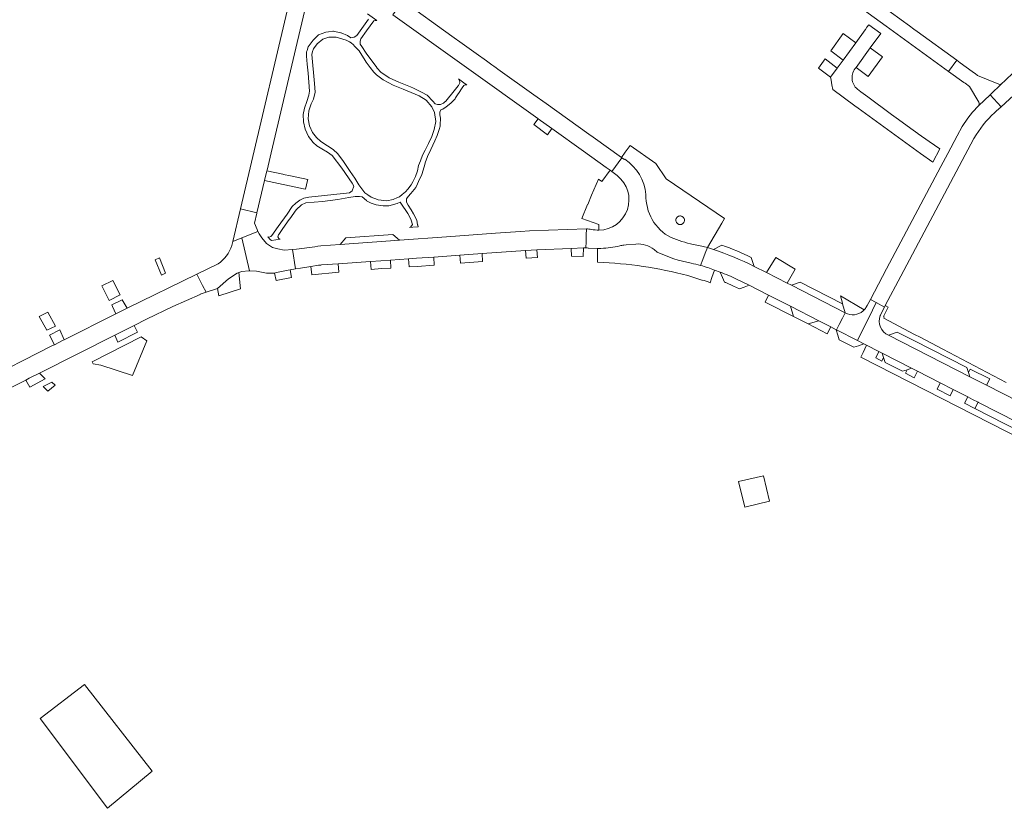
# Model space of a CAD drawing. Header units: metres. Extents: x 166325 to 190320, y 381923 to 404576.
# Tile 928 of 1056: x 180442 to 180761, y 383895 to 384151. Entities that reach past the tile are written whole.
import ezdxf

# ---------------------------------------------------------------- set-up
doc = ezdxf.new("R2010")
doc.units = ezdxf.units.M
for name, color, linetype, lineweight in [('B-WE-VH-VERHARDING_ASFALT-GV', 8, 'Continuous', 18), ('B-WE-VH-VERHARDING_BETON-GV', 8, 'Continuous', 18), ('B-WE-VH-VERHARDING_BETONSTRAATSTEEN-GV', 8, 'Continuous', 18), ('B-WE-VH-VERHARDING_GESLOTEN-GV', 8, 'Continuous', 18), ('B-WE-VH-VERHARDING_STRAATBAKSTEEN-GV', 8, 'Continuous', 18)]:
    doc.layers.add(name, color=color, linetype=linetype, lineweight=lineweight)

msp = doc.modelspace()

# ---------------------------------------------------------------- linework, layer by layer
at = {"layer": 'B-WE-VH-VERHARDING_ASFALT-GV', "flags": 128}
for points in [[(180727.025, 384151.108), (180724.327, 384153.066), (180721.359, 384155.22), (180703.202, 384168.4), (180700.383, 384170.447), (180697.561, 384172.495), (180696.19, 384173.49), (180694.352, 384174.825), (180691.518, 384171.413), (180692.341, 384170.801), (180693.11, 384170.18), (180698.259, 384166.444), (180718.722, 384151.6), (180722.609, 384148.78), (180742.875, 384134.062), (180745.494, 384137.689), (180732.647, 384147.023), (180731.576, 384147.802), (180730.173, 384148.821), (180727.528, 384150.743)], [(180596.112, 384135.216), (180595.37, 384135.748), (180594.752, 384136.191), (180592.95, 384137.483), (180589.573, 384139.905), (180585.128, 384143.092), (180581.736, 384145.524), (180565.84, 384156.923), (180562.577, 384152.467), (180609.665, 384118.74), (180609.735, 384118.69), (180614.178, 384115.508), (180624.399, 384108.188), (180631.824, 384102.862), (180633.099, 384101.947), (180633.676, 384101.533), (180636.915, 384105.992), (180636.787, 384106.078), (180627.591, 384112.645), (180626.13, 384113.693), (180612.276, 384123.626), (180608.31, 384126.47), (180596.67, 384134.816)]]:
    msp.add_lwpolyline(points, close=True, dxfattribs=at)
for points in [[(180537.597, 384164.75), (180531.89, 384169.02), (180513.198, 384089.415), (180518.498, 384088.109), (180520.975, 384098.62), (180521.717, 384101.769), (180521.767, 384101.982), (180523.104, 384107.656), (180531.09, 384141.547)], [(180531.09, 384141.547), (180535.87, 384161.83)], [(180771.546, 384134.3), (180767.053, 384137.552), (180765.145, 384135.117), (180763.994, 384133.828), (180761.163, 384130.981), (180760.186, 384130.071), (180756.358, 384126.49)], [(180757.774, 384120.639), (180758.327, 384121.138), (180759.894, 384122.554), (180756.358, 384126.49), (180752.529, 384122.909)], [(180756.358, 384126.49), (180759.894, 384122.554), (180765.36, 384127.49)], [(180752.529, 384122.909), (180750.638, 384120.781), (180749.099, 384118.858), (180747.232, 384116.124), (180745.681, 384113.097), (180742.67, 384107.435), (180740.388, 384103.146), (180722.757, 384069.996), (180717.486, 384059.993), (180719.375, 384058.994), (180722.094, 384057.557), (180722.336, 384058.014), (180727.377, 384067.55), (180751.09, 384112.3)]]:
    msp.add_lwpolyline(points, dxfattribs=at)
at = {"layer": 'B-WE-VH-VERHARDING_ASFALT-GV'}
msp.add_lwpolyline([(180751.09, 384112.3, -0.0751415), (180757.774, 384120.639)], format="xyb", dxfattribs=at)
at = {"layer": 'B-WE-VH-VERHARDING_BETON-GV', "flags": 128}
msp.add_lwpolyline([(180684.773, 383994.484), (180682.786, 384002.787), (180674.743, 384000.863), (180676.73, 383992.56)], close=True, dxfattribs=at)
at = {"layer": 'B-WE-VH-VERHARDING_BETONSTRAATSTEEN-GV', "flags": 128}
for points in [[(180712.837, 384135.327), (180717.45, 384141.677), (180720.838, 384146.339), (180716.992, 384149.215), (180716.377, 384148.367), (180715.878, 384147.679), (180715.761, 384147.518), (180712.747, 384143.361), (180708.646, 384137.706), (180706.757, 384135.1), (180704.61, 384132.14), (180704.747, 384131.238), (180705.003, 384129.701), (180705.272, 384128.142), (180712.495, 384122.894), (180713.572, 384122.112)], [(180751.473, 384133.344), (180750.669, 384133.929), (180750.476, 384134.069), (180746.654, 384136.846), (180745.494, 384137.689), (180742.875, 384134.062), (180747.833, 384130.461), (180748.195, 384130.197), (180749.67, 384129.122)], [(180752.529, 384122.909), (180756.358, 384126.49), (180760.186, 384130.071), (180759.681, 384129.847), (180759.136, 384129.939), (180752.29, 384132.751), (180751.473, 384133.344)], [(180733.795, 384107.419), (180737.735, 384104.557), (180739.992, 384108.859), (180736.608, 384111.28), (180733.043, 384113.831), (180732.888, 384113.942), (180730.643, 384115.565), (180726.647, 384118.473), (180724.401, 384120.098), (180716.65, 384125.748), (180714.404, 384127.367), (180713.307, 384128.244)], [(180749.67, 384129.122), (180752.69, 384124.009)], [(180713.572, 384122.112), (180733.795, 384107.419)], [(180670.174, 384086.256), (180670.133, 384086.284), (180651.219, 384099.17), (180647.861, 384104.117), (180639.627, 384109.982), (180637.981, 384107.837), (180636.787, 384106.078), (180636.915, 384105.992), (180637.688, 384105.453), (180637.849, 384105.549)], [(180660.017, 384077.89), (180661.875, 384077.569), (180664.624, 384076.901), (180669.259, 384084.809), (180670.174, 384086.256)], [(180625.331, 384080.914), (180625.393, 384082.944), (180606.954, 384082.247), (180604.013, 384082.055), (180595.861, 384081.479), (180580.001, 384080.317), (180564.78, 384079.249), (180545.484, 384077.846), (180539.224, 384077.403), (180538.24, 384077.313), (180537.244, 384077.148), (180531.32, 384076.304), (180530.034, 384076.214), (180530.365, 384074.138), (180530.712, 384071.963), (180531.036, 384069.935), (180532.621, 384070.213), (180535.959, 384070.697), (180538.479, 384071.093)], [(180625.204, 384076.729), (180625.264, 384078.695), (180625.331, 384080.914)], [(180539.068, 384071.151), (180539.264, 384071.174), (180539.46, 384071.2), (180544.798, 384071.556), (180555.355, 384072.318), (180558.715, 384072.577), (180561.825, 384072.795), (180567.684, 384073.205), (180570.222, 384073.383), (180575.844, 384073.776), (180584.339, 384074.411), (180591.518, 384074.932), (180605.599, 384075.936), (180609.34, 384076.128), (180620.465, 384076.543), (180624.428, 384076.724)], [(180666.565, 384076.245), (180664.624, 384076.901), (180663.91, 384075.044), (180663.114, 384072.977), (180662.388, 384071.09)], [(180669.333, 384077.62), (180666.565, 384076.245)], [(180679.803, 384070.738), (180678.874, 384073.674)], [(180538.479, 384071.093), (180535.959, 384070.697), (180536.283, 384068.009), (180545.025, 384068.886), (180544.798, 384071.556)], [(180544.798, 384071.556), (180539.46, 384071.2), (180539.264, 384071.174), (180539.068, 384071.151)], [(180664.793, 384070.345), (180666.931, 384069.546), (180668.764, 384068.855)], [(180668.764, 384068.855), (180669.488, 384067.136), (180670.17, 384065.64), (180670.379, 384065.555), (180670.587, 384065.47), (180673.075, 384064.336), (180675.035, 384063.443), (180676.546, 384063.975), (180678.219, 384064.635)], [(180708.406, 384053.895), (180709.313, 384055.673), (180709.315, 384055.678), (180691.884, 384064.612), (180690.458, 384065.336), (180683.82, 384068.732), (180679.803, 384070.738)], [(180438.146, 384031.131), (180443.533, 384033.849), (180444.656, 384034.416), (180447.95, 384036.081), (180472.371, 384048.421), (180474.107, 384049.298), (180478.631, 384051.584), (180482.66, 384053.62), (180491.26, 384057.77), (180500.06, 384061.59), (180500.124, 384061.716), (180502.016, 384062.34), (180500.857, 384064.59), (180499.87, 384066.508), (180498.994, 384068.21), (180476.371, 384057.197), (180472.764, 384055.378), (180455.955, 384046.903), (180455.451, 384046.649), (180452.795, 384045.31), (180452.228, 384045.024), (180428.354, 384032.987)], [(180678.219, 384064.635), (180674.09, 384066.646)], [(180674.09, 384066.646), (180678.219, 384064.635), (180684.504, 384061.45), (180691.593, 384057.813), (180700.73, 384053.095), (180704.644, 384051.074), (180706.363, 384050.181), (180706.481, 384050.121), (180707.395, 384051.913), (180708.406, 384053.895)], [(180715.453, 384056.599), (180707.771, 384061.156), (180708.486, 384058.833), (180708.451, 384058.612), (180709.324, 384055.674)]]:
    msp.add_lwpolyline(points, dxfattribs=at)
for points in [[(180708.646, 384137.706), (180712.747, 384143.361), (180708.653, 384146.31), (180704.635, 384140.687)], [(180717.45, 384141.677), (180712.837, 384135.327), (180716.824, 384132.431), (180721.464, 384138.76)], [(180706.757, 384135.1), (180702.793, 384138.109), (180700.653, 384135.113), (180704.61, 384132.14)], [(180614.178, 384115.508), (180609.735, 384118.69), (180608.283, 384116.811), (180612.716, 384113.51)], [(180534.981, 384098.947), (180529.361, 384100.143), (180527.078, 384100.628), (180526.907, 384100.664), (180521.717, 384101.769), (180520.975, 384098.62), (180533.658, 384095.922), (180534.258, 384095.794), (180534.909, 384098.633)], [(180655.793, 384087.129), (180655.949, 384087.12), (180656.112, 384087.091), (180656.279, 384087.041), (180656.445, 384086.966), (180656.606, 384086.867), (180656.756, 384086.742), (180656.89, 384086.595), (180657.003, 384086.428), (180657.091, 384086.247), (180657.151, 384086.057), (180657.183, 384085.864), (180657.188, 384085.675), (180657.169, 384085.493), (180657.129, 384085.324), (180657.072, 384085.169), (180657.001, 384085.03), (180656.916, 384084.899), (180656.81, 384084.773), (180656.683, 384084.653), (180656.535, 384084.547), (180656.368, 384084.457), (180656.185, 384084.389), (180655.99, 384084.347), (180655.789, 384084.332), (180655.589, 384084.347), (180655.394, 384084.39), (180655.211, 384084.458), (180655.045, 384084.549), (180654.897, 384084.656), (180654.77, 384084.775), (180654.665, 384084.903), (180654.58, 384085.033), (180654.509, 384085.173), (180654.453, 384085.328), (180654.413, 384085.497), (180654.394, 384085.679), (180654.4, 384085.868), (180654.433, 384086.061), (180654.493, 384086.25), (180654.582, 384086.431), (180654.695, 384086.598), (180654.829, 384086.745), (180654.98, 384086.869), (180655.141, 384086.968), (180655.308, 384087.042), (180655.475, 384087.092), (180655.638, 384087.12)], [(180562.633, 384081.127), (180547.323, 384080.023), (180545.484, 384077.846), (180564.78, 384079.249)], [(180591.518, 384074.932), (180584.339, 384074.411), (180584.562, 384071.802), (180591.688, 384072.311)], [(180609.34, 384076.128), (180605.599, 384075.936), (180605.813, 384073.394), (180609.471, 384073.587)], [(180624.356, 384073.978), (180624.428, 384076.724), (180620.465, 384076.543), (180620.544, 384074.017)], [(180487.49, 384067.895), (180488.852, 384068.552), (180486.847, 384073.549), (180485.488, 384072.884)], [(180561.963, 384070.204), (180561.825, 384072.795), (180558.715, 384072.577), (180555.355, 384072.318), (180555.577, 384069.746), (180558.859, 384070.013)], [(180567.684, 384073.205), (180567.887, 384070.57), (180570.49, 384070.73), (180576.018, 384071.166), (180575.844, 384073.776), (180570.222, 384073.383)], [(180683.82, 384068.732), (180690.458, 384065.336), (180693.077, 384069.874), (180686.775, 384073.59)], [(180513.173, 384063.419), (180512.67, 384068.769), (180512.075, 384068.579), (180509.295, 384066.658), (180505.717, 384063.56), (180506.18, 384061.197)], [(180529.74, 384067.104), (180529.235, 384069.62), (180528.668, 384069.521), (180524.811, 384068.756), (180524.157, 384068.599), (180524.715, 384066.136)], [(180470.551, 384059.726), (180474.153, 384061.463), (180471.764, 384066.17), (180468.172, 384064.412)], [(180708.451, 384058.612), (180694.762, 384065.629), (180691.884, 384064.612), (180709.315, 384055.678), (180709.324, 384055.674)], [(180472.764, 384055.378), (180476.371, 384057.197), (180475.129, 384059.32), (180474.823, 384059.889), (180471.384, 384058.287), (180471.691, 384057.696)], [(180691.593, 384057.813), (180684.504, 384061.45), (180683.379, 384059.118), (180692.578, 384054.481)], [(180450.661, 384055.845), (180447.882, 384054.486), (180450.382, 384049.999), (180453.203, 384051.359)], [(180700.73, 384053.095), (180691.593, 384057.813), (180692.578, 384054.481), (180697.352, 384052.054)], [(180697.352, 384052.054), (180703.483, 384048.822), (180704.644, 384051.074), (180700.73, 384053.095)], [(180452.795, 384045.31), (180455.451, 384046.649), (180455.955, 384046.903), (180454.58, 384050.098), (180451.201, 384048.456)], [(180472.371, 384048.421), (180473.352, 384046.15), (180479.704, 384049.368), (180478.631, 384051.584), (180474.107, 384049.298)], [(180713.277, 384046.657), (180706.481, 384050.121), (180706.363, 384050.181), (180706.922, 384048.444), (180707.412, 384046.896), (180712.173, 384044.476), (180713.679, 384044.979), (180715.421, 384045.564)], [(180444.817, 384031.529), (180449.765, 384034.215), (180447.95, 384036.081), (180444.656, 384034.416), (180443.533, 384033.849)]]:
    msp.add_lwpolyline(points, close=True, dxfattribs=at)
at = {"layer": 'B-WE-VH-VERHARDING_BETONSTRAATSTEEN-GV'}
for points in [[(180713.307, 384128.244, -0.4235487), (180712.837, 384135.327)], [(180752.69, 384124.009, -0.3046718), (180752.529, 384122.909)], [(180637.849, 384105.549, -0.2222894), (180644.703, 384094.088)], [(180644.703, 384094.088, 0.288904), (180652.825, 384080.112)], [(180652.825, 384080.112, 0.0439522), (180660.017, 384077.89)], [(180624.428, 384076.724, -0.0090202), (180625.204, 384076.729)], [(180666.565, 384076.245, -0.0338965), (180679.803, 384070.738)], [(180679.803, 384070.738, 0.0338965), (180666.565, 384076.245)], [(180678.874, 384073.674, 0.0234908), (180669.333, 384077.62)], [(180539.068, 384071.151, -0.0102545), (180538.479, 384071.093)], [(180538.479, 384071.093, 0.0102545), (180539.068, 384071.151)], [(180662.388, 384071.09, -0.017083), (180664.793, 384070.345)], [(180674.09, 384066.646, 0.0227064), (180668.764, 384068.855)], [(180668.764, 384068.855, -0.0227064), (180674.09, 384066.646)], [(180709.324, 384055.674, 0.3165775), (180715.127, 384056.287)], [(180715.127, 384056.287, 0.0220019), (180715.453, 384056.599)]]:
    msp.add_lwpolyline(points, format="xyb", dxfattribs=at)
at = {"layer": 'B-WE-VH-VERHARDING_GESLOTEN-GV', "flags": 128}
msp.add_lwpolyline([(180462.51, 383934.978), (180448.199, 383924.014), (180469.982, 383894.812), (180484.534, 383906.914)], close=True, dxfattribs=at)
at = {"layer": 'B-WE-VH-VERHARDING_STRAATBAKSTEEN-GV', "flags": 128}
for points in [[(180554.729, 384151.045), (180550.895, 384145.72), (180550.085, 384145.123), (180548.977, 384144.953), (180547.827, 384145.677), (180545.824, 384146.529), (180545.716, 384146.553), (180544.236, 384146.879), (180543.311, 384147.083), (180543.17, 384147.068), (180541.76, 384146.922), (180540.839, 384146.827), (180538.496, 384145.89), (180536.749, 384144.228), (180535.173, 384142.013), (180534.759, 384140.861), (180534.576, 384140.351), (180534.534, 384138.945), (180534.747, 384136.431), (180535.13, 384133.491), (180535.386, 384130.552), (180535.514, 384127.612), (180535.343, 384126.334), (180534.704, 384124.246), (180533.937, 384122.073), (180533.511, 384120.028), (180533.554, 384117.727), (180534.15, 384115.298), (180535.215, 384112.955), (180536.749, 384110.952), (180537.942, 384109.93), (180539.519, 384108.95), (180541.436, 384107.842), (180542.884, 384106.734), (180546.08, 384102.602), (180549.361, 384097.787), (180549.957, 384096.807), (180549.403, 384095.273), (180548.918, 384094.95), (180548.509, 384094.677), (180535.386, 384093.228), (180533.724, 384092.93), (180532.403, 384092.291), (180531.082, 384091.226), (180529.975, 384090.16), (180528.268, 384087.742), (180525.384, 384083.656), (180523.328, 384080.744), (180522.987, 384080.403), (180522.433, 384080.233), (180522.066, 384080.355), (180522.065, 384080.355), (180522.821, 384079.461), (180523.232, 384079.193), (180525.996, 384079.561), (180525.973, 384079.575), (180525.609, 384079.793), (180525.586, 384079.807), (180525.33, 384080.361), (180525.541, 384080.958), (180525.586, 384081.085), (180526.924, 384083.008), (180528.995, 384085.985), (180529.127, 384086.166), (180531.253, 384089.095), (180532.914, 384090.714), (180534.321, 384091.396), (180539.774, 384091.865), (180544.717, 384092.461), (180548.296, 384093.1), (180550.341, 384093.441), (180551.789, 384093.484), (180552.641, 384093.356), (180554.075, 384092.091), (180554.09, 384092.078), (180555.539, 384091.226), (180557.158, 384090.714), (180559.416, 384090.416), (180561.333, 384090.416), (180564.017, 384091.14), (180564.997, 384091.566), (180565.224, 384091.224), (180567.426, 384087.902), (180568.576, 384085.814), (180568.579, 384085.799), (180568.917, 384084.323), (180568.449, 384083.556), (180567.986, 384083.414), (180569.068, 384083.493), (180570.777, 384083.621), (180570.708, 384084.129), (180570.622, 384084.238), (180570.323, 384085.729), (180569.343, 384087.86), (180568.576, 384089.138), (180567.554, 384090.586), (180567, 384091.609), (180567.01, 384091.874), (180567.043, 384092.717), (180567.596, 384093.441), (180568.449, 384094.378), (180570.025, 384096.381), (180570.622, 384097.576), (180570.962, 384098.256), (180571.942, 384100.556), (180572.709, 384103.07), (180572.804, 384103.386), (180573.093, 384104.348), (180573.86, 384106.394), (180574.925, 384108.652), (180576.203, 384111.549), (180576.97, 384113.211), (180577.652, 384115.213), (180577.908, 384116.301), (180577.993, 384116.662), (180578.035, 384118.835), (180577.865, 384119.943), (180577.865, 384120.837), (180578.206, 384121.519), (180578.759, 384121.817), (180579.91, 384122.542), (180581.444, 384123.735), (180582.764, 384125.183), (180582.929, 384125.437), (180583.787, 384126.76), (180583.846, 384126.856), (180585.023, 384128.762), (180585.662, 384129.444), (180586.086, 384129.691), (180586.173, 384129.742), (180586.59, 384129.716), (180586.103, 384130.064), (180583.896, 384131.642), (180584.171, 384131.191), (180584.298, 384130.296), (180583.929, 384129.522), (180583.83, 384129.316), (180582.528, 384127.743), (180579.739, 384124.374), (180579.383, 384124.039), (180579.015, 384123.692), (180578.078, 384123.266), (180577.098, 384123.266), (180576.288, 384123.564), (180575.607, 384124.416), (180573.774, 384126.291), (180571.9, 384127.356), (180569.26, 384128.568), (180568.278, 384129.018), (180564.529, 384130.594), (180561.418, 384132), (180559.032, 384133.534), (180558.84, 384133.735), (180557.412, 384135.238), (180557.371, 384135.281), (180553.92, 384139.925), (180552.556, 384142.141), (180552.002, 384142.908), (180552.002, 384143.888), (180552.173, 384144.612), (180554.079, 384147.269), (180556.391, 384150.492), (180556.817, 384150.577), (180557.417, 384150.577), (180554.421, 384152.72)], [(180637.849, 384105.549), (180637.688, 384105.453), (180636.915, 384105.992), (180633.676, 384101.533), (180635.357, 384100.215), (180635.443, 384100.148)], [(180635.443, 384100.148), (180635.357, 384100.215), (180633.676, 384101.533), (180633.099, 384101.947), (180630.433, 384098.259), (180629.287, 384099.085)], [(180629.287, 384099.085), (180627.03, 384093.82), (180625.83, 384090.82), (180625.754, 384090.787), (180623.862, 384086.309), (180629.395, 384084.324), (180629.409, 384084.043), (180629.442, 384082.508)], [(180625.393, 384082.944), (180625.331, 384080.914), (180625.264, 384078.695), (180625.204, 384076.729)], [(180505.873, 384071.559), (180498.994, 384068.21), (180499.87, 384066.508), (180500.857, 384064.59), (180502.016, 384062.34), (180505.717, 384063.56), (180509.295, 384066.658), (180512.075, 384068.579), (180512.67, 384068.769), (180513.328, 384068.98), (180513.579, 384069.06), (180515.882, 384069.275), (180516.088, 384069.265), (180513.606, 384080.013), (180510.722, 384078.871), (180510.402, 384077.505)], [(180625.954, 384076.706), (180626.055, 384076.701), (180629.023, 384076.553), (180630.056, 384076.589), (180630.102, 384076.591)], [(180630.102, 384076.591), (180630.056, 384076.589), (180629.023, 384076.553), (180628.931, 384073.848), (180629.018, 384072.118)], [(180641.426, 384078.01), (180638.271, 384077.731), (180637.495, 384077.662)], [(180637.495, 384077.662), (180638.271, 384077.731), (180641.426, 384078.01)], [(180648.357, 384075.382), (180647.331, 384076.186)], [(180647.331, 384076.186), (180648.357, 384075.382)], [(180662.388, 384071.09), (180663.114, 384072.977), (180663.91, 384075.044), (180664.624, 384076.901), (180661.875, 384077.569), (180660.017, 384077.89)], [(180665.519, 384065.458), (180666.058, 384067.114), (180666.931, 384069.546), (180664.793, 384070.345)], [(180658.237, 384067.751), (180662.874, 384066.324), (180662.89, 384066.319)], [(180709.324, 384055.674), (180709.315, 384055.678), (180709.313, 384055.673), (180708.406, 384053.895), (180707.395, 384051.913), (180706.481, 384050.121), (180713.277, 384046.657), (180718.173, 384056.562), (180719.375, 384058.994), (180717.486, 384059.993)], [(180720.839, 384055.091), (180720.924, 384055.257), (180722.094, 384057.557), (180719.375, 384058.994), (180718.173, 384056.562), (180713.277, 384046.657), (180715.421, 384045.564), (180716.277, 384045.131), (180720.29, 384043.098), (180721.318, 384042.548), (180730.883, 384037.656), (180732.775, 384036.686), (180740.178, 384032.906), (180744.394, 384030.747), (180749.082, 384028.349)], [(180717.486, 384059.993), (180716.434, 384058.037), (180716.288, 384057.766), (180716.219, 384057.637)], [(180761.553, 384033.037), (180741.016, 384043.85), (180733.628, 384047.725), (180731.827, 384048.67), (180721.831, 384053.912), (180722.005, 384054.323), (180721.732, 384054.52), (180723.32, 384057.487), (180722.336, 384058.014), (180722.094, 384057.557), (180720.924, 384055.257)], [(180720.924, 384055.257), (180720.839, 384055.091)], [(180723.355, 384048.438), (180726.2, 384049.432), (180730.991, 384046.985), (180731.555, 384046.697), (180748.776, 384037.902), (180749.295, 384036.311), (180749.887, 384037.427), (180756.24, 384034.207), (180755.221, 384032.148)], [(180786.754, 384016.088), (180786.712, 384016.109), (180755.221, 384032.148), (180753.385, 384033.071), (180749.735, 384034.904), (180723.355, 384048.438)], [(180775.95, 384012.037), (180751.378, 384024.599), (180748.036, 384026.3), (180749.082, 384028.349), (180744.394, 384030.747), (180743.354, 384028.722), (180739.139, 384030.845), (180740.178, 384032.906), (180732.775, 384036.686), (180731.732, 384034.618), (180728.946, 384036.062), (180729.466, 384037.18), (180727.896, 384036.686), (180722.252, 384039.58), (180721.774, 384041.142), (180721.161, 384040.02), (180719.223, 384041.027), (180720.29, 384043.098), (180716.277, 384045.131), (180715.126, 384042.846), (180714.357, 384041.32), (180787.69, 384003.808)], [(180755.221, 384032.148), (180786.712, 384016.109)], [(180749.082, 384028.349), (180750.667, 384027.537), (180752.442, 384026.627), (180752.605, 384026.544), (180783.794, 384010.631), (180790.352, 384007.285), (180793.737, 384012.474), (180788.021, 384015.657)]]:
    msp.add_lwpolyline(points, dxfattribs=at)
for points in [[(180537.133, 384130.083), (180536.28, 384139.542), (180536.57, 384140.523), (180536.834, 384141.416), (180538.07, 384143.035), (180539.859, 384144.527), (180541.862, 384145.208), (180542.049, 384145.201), (180543.437, 384145.152), (180544.248, 384145.123), (180547.401, 384144.186), (180548.497, 384143.596), (180549.062, 384143.291), (180549.775, 384142.662), (180550.13, 384142.283), (180550.577, 384141.806), (180551.619, 384140.692), (180553.579, 384137.582), (180553.922, 384137.094), (180555.198, 384135.281), (180556.455, 384133.841), (180557.243, 384132.938), (180559.416, 384131.276), (180562.654, 384129.529), (180565.977, 384128.293), (180571.09, 384126.163), (180573.348, 384124.672), (180575.223, 384122.499), (180576.118, 384120.709), (180576.586, 384117.77), (180575.99, 384115.171), (180575.223, 384112.955), (180574.158, 384110.612), (180573.093, 384108.524), (180572.241, 384106.82), (180571.516, 384105.03), (180570.92, 384103.454), (180570.579, 384101.749), (180569.982, 384099.96), (180569.531, 384099.057), (180569.088, 384098.17), (180568.534, 384097.233), (180567.471, 384095.866), (180566.744, 384094.932), (180565.648, 384094.087), (180564.699, 384093.356), (180564.08, 384093.072), (180562.654, 384092.419), (180560.652, 384092.078), (180557.839, 384092.376), (180557.613, 384092.464), (180555.539, 384093.271), (180554.52, 384093.972), (180553.494, 384094.677), (180551.534, 384097.276), (180550.213, 384099.363), (180548.722, 384101.536), (180546.549, 384104.774), (180544.759, 384107.288), (180543.268, 384108.652), (180541.436, 384109.93), (180539.22, 384111.251), (180537.772, 384112.572), (180536.536, 384114.233), (180535.556, 384116.406), (180535.173, 384118.664), (180535.386, 384121.221), (180536.11, 384123.521), (180536.834, 384125.013), (180537.346, 384127.313)], [(180518.831, 384082.083), (180518.528, 384082.717), (180517.716, 384084.792), (180518.466, 384087.972), (180518.498, 384088.109), (180513.198, 384089.415), (180510.722, 384078.871), (180513.606, 384080.013)], [(180518.831, 384082.083), (180513.606, 384080.013), (180516.088, 384069.265), (180518.326, 384069.162), (180521.608, 384068.591), (180524.157, 384068.599), (180524.811, 384068.756), (180528.668, 384069.521), (180529.235, 384069.62), (180531.036, 384069.935), (180530.712, 384071.963), (180530.365, 384074.138), (180530.034, 384076.214), (180527.326, 384076.026), (180525.259, 384076.441), (180523.496, 384076.909), (180521.579, 384078.156), (180520.104, 384080.037), (180519.223, 384081.264)], [(180749.735, 384034.904), (180749.295, 384036.311), (180748.776, 384037.902), (180731.555, 384046.697), (180730.991, 384046.985), (180726.2, 384049.432), (180723.355, 384048.438)], [(180467.88, 384038.64), (180478.155, 384035.273), (180482.83, 384046.534), (180480.988, 384047.885), (180465.017, 384039.809), (180465.331, 384039.126)], [(180721.318, 384042.548), (180721.774, 384041.142), (180722.252, 384039.58), (180727.896, 384036.686), (180729.466, 384037.18), (180730.883, 384037.656)], [(180449.115, 384031.767), (180450.662, 384030.201), (180453.008, 384032.152), (180451.962, 384033.207)], [(180752.442, 384026.627), (180751.378, 384024.599), (180775.95, 384012.037), (180776.838, 384013.901), (180777.825, 384013.428), (180783.692, 384010.441), (180783.794, 384010.631), (180752.605, 384026.544)]]:
    msp.add_lwpolyline(points, close=True, dxfattribs=at)
at = {"layer": 'B-WE-VH-VERHARDING_STRAATBAKSTEEN-GV'}
for points in [[(180644.703, 384094.088, 0.2222894), (180637.849, 384105.549)], [(180629.442, 384082.508, 0.7050285), (180635.443, 384100.148)], [(180635.443, 384100.148, -0.7050285), (180629.442, 384082.508)], [(180652.825, 384080.112, -0.288904), (180644.703, 384094.088)], [(180626.954, 384082.759, 0.0365334), (180625.393, 384082.944)], [(180629.442, 384082.508, -0.0438506), (180626.954, 384082.759)], [(180660.017, 384077.89, -0.0439522), (180652.825, 384080.112)], [(180510.402, 384077.505, -0.1599098), (180505.873, 384071.559)], [(180625.204, 384076.729, -0.0093246), (180625.954, 384076.706)], [(180636.211, 384077.4, -0.048288), (180630.102, 384076.591)], [(180630.102, 384076.591, 0.048288), (180636.211, 384077.4)], [(180637.495, 384077.662, 0.0359192), (180636.211, 384077.4)], [(180636.211, 384077.4, -0.0359192), (180637.495, 384077.662)], [(180647.331, 384076.186, 0.1846041), (180641.426, 384078.01)], [(180641.426, 384078.01, -0.1846041), (180647.331, 384076.186)], [(180659.364, 384071.779, -0.06149), (180648.357, 384075.382)], [(180648.357, 384075.382, 0.06149), (180659.364, 384071.779)], [(180629.018, 384072.118, -0.0546578), (180658.237, 384067.751)], [(180662.388, 384071.09, 0.0214367), (180659.364, 384071.779)], [(180659.364, 384071.779, -0.0214367), (180662.388, 384071.09)], [(180664.793, 384070.345, 0.017083), (180662.388, 384071.09)], [(180662.89, 384066.319, -0.0093757), (180665.519, 384065.458)], [(180715.127, 384056.287, -0.3165775), (180709.324, 384055.674)], [(180715.453, 384056.599, -0.0220019), (180715.127, 384056.287)], [(180716.219, 384057.637, -0.0641798), (180715.453, 384056.599)], [(180720.696, 384054.767, 0.4074603), (180723.355, 384048.438)], [(180723.355, 384048.438, -0.4074603), (180720.696, 384054.767)], [(180720.839, 384055.091, 0.0151963), (180720.696, 384054.767)], [(180720.696, 384054.767, -0.0151963), (180720.839, 384055.091)]]:
    msp.add_lwpolyline(points, format="xyb", dxfattribs=at)

doc.saveas('drawing.dxf')
